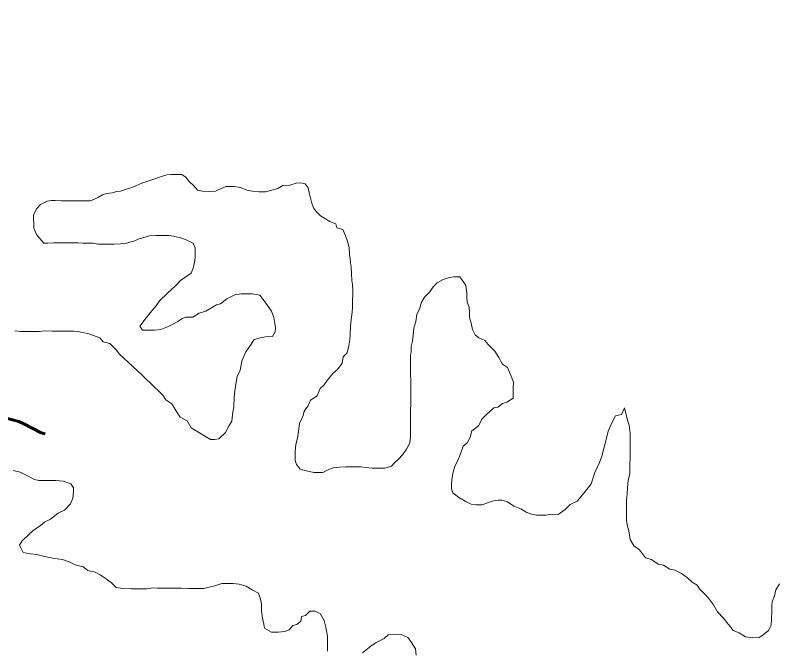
# Model space of a CAD drawing. Extents: x -1643653 to 4543381, y 1624270 to 13878484.
# Drawn here: x 803100.3 to 803482.2, y 9015740.2 to 9016058.2 of the extents above; entities that cross this region are included whole.
import ezdxf

# ---------------------------------------------------------------- set-up
doc = ezdxf.new("R2010")
doc.units = 0
doc.header["$LTSCALE"] = 200
doc.linetypes.add('LONG_DASH_SHORT_DASH', pattern=[9.9, 6, -1.2, 1.5, -1.2])
doc.layers.add('1', color=7, linetype='Continuous', lineweight=13)

msp = doc.modelspace()

# ---------------------------------------------------------------- linework, layer by layer
at = {"layer": '1'}
for points in [[(803197.6, 9015969.7), (803194.4, 9015969.9), (803191.9, 9015970.4), (803189.9, 9015972.5), (803187.7, 9015974.7), (803186.2, 9015976.7), (803183.9, 9015978.2), (803180.7, 9015978.3), (803178.4, 9015978.3), (803176.4, 9015978.1), (803173.7, 9015977.3), (803170.4, 9015976.1), (803166.9, 9015974.9), (803163.9, 9015973.9), (803160.9, 9015972.6), (803158.9, 9015971.7), (803156.1, 9015970.9), (803153.1, 9015969.9), (803151.1, 9015969.7), (803149.1, 9015969), (803146.1, 9015968.7), (803144.1, 9015968), (803142.1, 9015966.8), (803140.1, 9015965.8), (803138.1, 9015965), (803136.1, 9015965.1), (803134.1, 9015965.1), (803131.6, 9015965.1), (803128.3, 9015965.1), (803125.3, 9015965.1), (803123.3, 9015965.1), (803120.3, 9015965.2), (803118.3, 9015965.2), (803116.3, 9015964.9), (803113, 9015963.2), (803111.1, 9015961.1), (803109.5, 9015958)], [(803197.6, 9015969.7), (803194.4, 9015969.9), (803191.9, 9015970.4), (803189.9, 9015972.5), (803187.7, 9015974.7), (803186.2, 9015976.7), (803183.9, 9015978.2), (803180.7, 9015978.3), (803178.4, 9015978.3), (803176.4, 9015978.1), (803173.7, 9015977.3), (803170.4, 9015976.1), (803166.9, 9015974.9), (803163.9, 9015973.9), (803160.9, 9015972.6), (803158.9, 9015971.7), (803156.1, 9015970.9), (803153.1, 9015969.9), (803151.1, 9015969.7), (803149.1, 9015969), (803146.1, 9015968.7), (803144.1, 9015968), (803142.1, 9015966.8), (803140.1, 9015965.8), (803138.1, 9015965), (803136.1, 9015965.1), (803134.1, 9015965.1), (803131.6, 9015965.1), (803128.3, 9015965.1), (803125.3, 9015965.1), (803123.3, 9015965.1), (803120.3, 9015965.2), (803118.3, 9015965.2), (803116.3, 9015964.9), (803113, 9015963.2), (803111.1, 9015961.1), (803109.5, 9015958)], [(803299, 9015874.3), (803298.9, 9015870.1), (803298.9, 9015866.8), (803298.9, 9015863.1), (803298.8, 9015859.8), (803298.8, 9015853.3), (803298.8, 9015849.6), (803298.7, 9015846.6), (803298.5, 9015843.6), (803296.8, 9015840.4), (803295, 9015837.7), (803292.6, 9015835.1), (803290.6, 9015833.3), (803289.2, 9015831.8), (803285.9, 9015830.9), (803282.6, 9015830.9), (803279.6, 9015830.9), (803276.4, 9015831.2), (803273.9, 9015831.5), (803270.9, 9015831.5), (803268.1, 9015831.5), (803266.1, 9015831.5), (803263.1, 9015831.3), (803259.8, 9015831), (803257.8, 9015830.1), (803254.8, 9015828.6), (803252.3, 9015828.6), (803250.3, 9015828.6), (803248.1, 9015829.1), (803245.8, 9015829.6), (803243.3, 9015830.4), (803241.6, 9015832.7), (803240.9, 9015834.7), (803240.9, 9015836.9), (803240.9, 9015839.2), (803241.2, 9015842.7), (803242, 9015845.9), (803242.5, 9015849.4), (803243, 9015853.2), (803244.8, 9015857.2), (803245.3, 9015859.4), (803247.3, 9015861.9), (803248.6, 9015864.9), (803251.9, 9015867.1), (803253.4, 9015870.9), (803255.4, 9015872.6), (803256.9, 9015874.9), (803259.7, 9015878.4), (803262.2, 9015880.3), (803264.5, 9015883.6), (803265, 9015886.8), (803267, 9015888.8), (803267.8, 9015892.3), (803268.3, 9015895.3), (803268.4, 9015897.6), (803268.6, 9015902.1), (803268.9, 9015905.3), (803269.5, 9015909.1), (803269.7, 9015911.6), (803269.7, 9015915.3), (803269.8, 9015917.8), (803269.8, 9015920.1), (803269.6, 9015923.1), (803269.3, 9015925.1), (803269.1, 9015928.4), (803268.9, 9015931.9), (803268.6, 9015933.9), (803268.4, 9015935.9), (803268.2, 9015938.1), (803267.9, 9015941.6), (803267, 9015945.2), (803266.2, 9015947.4), (803264.8, 9015950.7), (803261.8, 9015951.5), (803261.3, 9015953.5), (803258.3, 9015954.7), (803256.1, 9015956), (803253.6, 9015957.5), (803251.6, 9015959.5), (803250.1, 9015961.5), (803249.1, 9015964.3), (803248.1, 9015968.3), (803247.4, 9015971.6), (803245.9, 9015973.6), (803243.7, 9015974.1), (803241.4, 9015973.9), (803238.2, 9015972.9), (803234.7, 9015972.7), (803232.2, 9015971.2), (803229.2, 9015970.4), (803225.9, 9015969.5), (803222.6, 9015969.5), (803219.4, 9015969.8), (803216.6, 9015970.3), (803213.4, 9015971.8), (803210.2, 9015972.3), (803208.2, 9015972.3), (803206.2, 9015972.3), (803204.1, 9015971.4), (803200.9, 9015969.9), (803197.6, 9015969.7)], [(803299, 9015874.3), (803298.9, 9015870.1), (803298.9, 9015866.8), (803298.9, 9015863.1), (803298.8, 9015859.8), (803298.8, 9015853.3), (803298.8, 9015849.6), (803298.7, 9015846.6), (803298.5, 9015843.6), (803296.8, 9015840.4), (803295, 9015837.7), (803292.6, 9015835.1), (803290.6, 9015833.3), (803289.2, 9015831.8), (803285.9, 9015830.9), (803282.6, 9015830.9), (803279.6, 9015830.9), (803276.4, 9015831.2), (803273.9, 9015831.5), (803270.9, 9015831.5), (803268.1, 9015831.5), (803266.1, 9015831.5), (803263.1, 9015831.3), (803259.8, 9015831), (803257.8, 9015830.1), (803254.8, 9015828.6), (803252.3, 9015828.6), (803250.3, 9015828.6), (803248.1, 9015829.1), (803245.8, 9015829.6), (803243.3, 9015830.4), (803241.6, 9015832.7), (803240.9, 9015834.7), (803240.9, 9015836.9), (803240.9, 9015839.2), (803241.2, 9015842.7), (803242, 9015845.9), (803242.5, 9015849.4), (803243, 9015853.2), (803244.8, 9015857.2), (803245.3, 9015859.4), (803247.3, 9015861.9), (803248.6, 9015864.9), (803251.9, 9015867.1), (803253.4, 9015870.9), (803255.4, 9015872.6), (803256.9, 9015874.9), (803259.7, 9015878.4), (803262.2, 9015880.3), (803264.5, 9015883.6), (803265, 9015886.8), (803267, 9015888.8), (803267.8, 9015892.3), (803268.3, 9015895.3), (803268.4, 9015897.6), (803268.6, 9015902.1), (803268.9, 9015905.3), (803269.5, 9015909.1), (803269.7, 9015911.6), (803269.7, 9015915.3), (803269.8, 9015917.8), (803269.8, 9015920.1), (803269.6, 9015923.1), (803269.3, 9015925.1), (803269.1, 9015928.4), (803268.9, 9015931.9), (803268.6, 9015933.9), (803268.4, 9015935.9), (803268.2, 9015938.1), (803267.9, 9015941.6), (803267, 9015945.2), (803266.2, 9015947.4), (803264.8, 9015950.7), (803261.8, 9015951.5), (803261.3, 9015953.5), (803258.3, 9015954.7), (803256.1, 9015956), (803253.6, 9015957.5), (803251.6, 9015959.5), (803250.1, 9015961.5), (803249.1, 9015964.3), (803248.1, 9015968.3), (803247.4, 9015971.6), (803245.9, 9015973.6), (803243.7, 9015974.1), (803241.4, 9015973.9), (803238.2, 9015972.9), (803234.7, 9015972.7), (803232.2, 9015971.2), (803229.2, 9015970.4), (803225.9, 9015969.5), (803222.6, 9015969.5), (803219.4, 9015969.8), (803216.6, 9015970.3), (803213.4, 9015971.8), (803210.2, 9015972.3), (803208.2, 9015972.3), (803206.2, 9015972.3), (803204.1, 9015971.4), (803200.9, 9015969.9), (803197.6, 9015969.7)], [(803109.5, 9015958), (803109.7, 9015951.3), (803110.9, 9015948.2), (803112.7, 9015946.2), (803114.6, 9015943.7), (803116.6, 9015943.7), (803119.6, 9015943.9), (803121.6, 9015943.9), (803125.2, 9015943.9), (803129.2, 9015943.9), (803131.9, 9015943.9), (803134.2, 9015943.8), (803136.4, 9015943.8), (803139.4, 9015943.8), (803141.7, 9015943.3), (803143.7, 9015943.3), (803147.2, 9015943.2), (803149.9, 9015943.2), (803153.2, 9015943.5), (803156.4, 9015943.7), (803158.4, 9015944.4), (803160.4, 9015944.9), (803162.4, 9015945.9), (803164.4, 9015946.4), (803167.7, 9015947.4), (803170.9, 9015947.6), (803173.2, 9015947.6), (803177.5, 9015947.6), (803179.7, 9015947.3), (803183.9, 9015946.3), (803186.2, 9015945.5), (803189.7, 9015943.7), (803190.7, 9015941.5), (803190.6, 9015939.5), (803190.6, 9015937), (803190.4, 9015935), (803189.8, 9015931.7), (803188.6, 9015928.7), (803185.5, 9015926.5), (803183.3, 9015925), (803181, 9015922.6), (803176.7, 9015918.7), (803172.8, 9015914.8), (803171, 9015912.3), (803168, 9015908.8), (803166, 9015906.3), (803162.9, 9015902.1), (803164.2, 9015900.1), (803166.2, 9015900.1), (803168.2, 9015900.1), (803170.2, 9015900.1), (803173.4, 9015900.5), (803176.7, 9015901.8), (803178.7, 9015902.8), (803182.2, 9015904.7), (803184.2, 9015906), (803186.2, 9015906.7), (803189.5, 9015906.7), (803192.7, 9015908.7), (803196, 9015909.7), (803199.3, 9015911.6), (803201.3, 9015912.9), (803203.3, 9015913.4), (803206.6, 9015915.8), (803210.6, 9015917.8), (803213.8, 9015918.3), (803217.1, 9015918.3), (803219.3, 9015918.3), (803223.1, 9015917.7), (803224.8, 9015915.5), (803227, 9015912.5), (803229, 9015909.7), (803230.2, 9015906.4), (803230.7, 9015903.4), (803231, 9015901.2), (803230.9, 9015899.2), (803229.4, 9015896.9), (803225.9, 9015896.7), (803223.4, 9015896.2), (803220.2, 9015895.5), (803218.4, 9015892.5), (803216.1, 9015889.2), (803214.1, 9015884.5), (803213.3, 9015880), (803211.8, 9015876.8), (803211, 9015873), (803210.5, 9015869.5), (803210.2, 9015866.5), (803210.1, 9015861.7), (803209.6, 9015859), (803209.1, 9015854.5), (803207.8, 9015852.2), (803205.8, 9015848.8), (803202.5, 9015845.5), (803200.3, 9015845.3), (803198.3, 9015845.3), (803195, 9015847.3), (803192, 9015849.1), (803188.6, 9015851.1), (803186.6, 9015854.6), (803183.1, 9015856.4)], [(803109.5, 9015958), (803109.7, 9015951.3), (803110.9, 9015948.2), (803112.7, 9015946.2), (803114.6, 9015943.7), (803116.6, 9015943.7), (803119.6, 9015943.9), (803121.6, 9015943.9), (803125.2, 9015943.9), (803129.2, 9015943.9), (803131.9, 9015943.9), (803134.2, 9015943.8), (803136.4, 9015943.8), (803139.4, 9015943.8), (803141.7, 9015943.3), (803143.7, 9015943.3), (803147.2, 9015943.2), (803149.9, 9015943.2), (803153.2, 9015943.5), (803156.4, 9015943.7), (803158.4, 9015944.4), (803160.4, 9015944.9), (803162.4, 9015945.9), (803164.4, 9015946.4), (803167.7, 9015947.4), (803170.9, 9015947.6), (803173.2, 9015947.6), (803177.5, 9015947.6), (803179.7, 9015947.3), (803183.9, 9015946.3), (803186.2, 9015945.5), (803189.7, 9015943.7), (803190.7, 9015941.5), (803190.6, 9015939.5), (803190.6, 9015937), (803190.4, 9015935), (803189.8, 9015931.7), (803188.6, 9015928.7), (803185.5, 9015926.5), (803183.3, 9015925), (803181, 9015922.6), (803176.7, 9015918.7), (803172.8, 9015914.8), (803171, 9015912.3), (803168, 9015908.8), (803166, 9015906.3), (803162.9, 9015902.1), (803164.2, 9015900.1), (803166.2, 9015900.1), (803168.2, 9015900.1), (803170.2, 9015900.1), (803173.4, 9015900.5), (803176.7, 9015901.8), (803178.7, 9015902.8), (803182.2, 9015904.7), (803184.2, 9015906), (803186.2, 9015906.7), (803189.5, 9015906.7), (803192.7, 9015908.7), (803196, 9015909.7), (803199.3, 9015911.6), (803201.3, 9015912.9), (803203.3, 9015913.4), (803206.6, 9015915.8), (803210.6, 9015917.8), (803213.8, 9015918.3), (803217.1, 9015918.3), (803219.3, 9015918.3), (803223.1, 9015917.7), (803224.8, 9015915.5), (803227, 9015912.5), (803229, 9015909.7), (803230.2, 9015906.4), (803230.7, 9015903.4), (803231, 9015901.2), (803230.9, 9015899.2), (803229.4, 9015896.9), (803225.9, 9015896.7), (803223.4, 9015896.2), (803220.2, 9015895.5), (803218.4, 9015892.5), (803216.1, 9015889.2), (803214.1, 9015884.5), (803213.3, 9015880), (803211.8, 9015876.8), (803211, 9015873), (803210.5, 9015869.5), (803210.2, 9015866.5), (803210.1, 9015861.7), (803209.6, 9015859), (803209.1, 9015854.5), (803207.8, 9015852.2), (803205.8, 9015848.8), (803202.5, 9015845.5), (803200.3, 9015845.3), (803198.3, 9015845.3), (803195, 9015847.3), (803192, 9015849.1), (803188.6, 9015851.1), (803186.6, 9015854.6), (803183.1, 9015856.4)], [(803406.3, 9015861.2), (803404.8, 9015857.7), (803401.7, 9015857.1), (803400.1, 9015853.9), (803398.1, 9015849.4), (803398.1, 9015849.4), (803396.8, 9015844.6), (803396.8, 9015844.6), (803396.8, 9015844.6), (803394.9, 9015836.9), (803394.9, 9015836.9), (803393.7, 9015833.7), (803391.4, 9015828.6), (803389.5, 9015822.9), (803386, 9015818.4), (803382.5, 9015814.2), (803378.9, 9015812.6), (803376.4, 9015810.1), (803372.9, 9015807.5), (803369.7, 9015807.8), (803366.7, 9015807.3), (803364.7, 9015807.3), (803362, 9015807.3), (803359.5, 9015807.8), (803357.2, 9015808.6), (803354.2, 9015810.4), (803350.7, 9015811.7), (803347.5, 9015813.9), (803344.8, 9015814.7), (803342.8, 9015814.7), (803340.5, 9015814.5), (803337.5, 9015813.5), (803334.7, 9015812.5), (803331.7, 9015812.5), (803329.2, 9015812.8), (803326.2, 9015814.3), (803323, 9015816.1), (803320, 9015818.4), (803319.3, 9015820.4), (803319.3, 9015822.4), (803319.6, 9015824.9), (803320.1, 9015828.4), (803321.1, 9015831.9), (803322.4, 9015834.4), (803323.9, 9015838.1), (803325.2, 9015841.9), (803327.2, 9015843.6), (803328.8, 9015846.4), (803329.5, 9015849.6), (803333, 9015852.1), (803334.8, 9015855.6), (803336.8, 9015857.6), (803340.6, 9015861.1), (803342.6, 9015861.5), (803344.9, 9015863.3), (803347.1, 9015864), (803350.4, 9015866), (803350.4, 9015869.2), (803350.4, 9015871.2), (803350.5, 9015874), (803349, 9015877.8), (803347.5, 9015881.3), (803345, 9015883.1), (803343.1, 9015886.3), (803341.1, 9015889.6), (803337.8, 9015892.9), (803336.1, 9015894.9), (803333.1, 9015896.2), (803331.3, 9015897.8), (803329.9, 9015900.5), (803329.2, 9015903.6), (803328.4, 9015906.5), (803328.4, 9015909.2), (803328.2, 9015911.6), (803327.2, 9015914.2), (803327, 9015916.7), (803327.1, 9015918.7), (803326.6, 9015922.5), (803325.3, 9015924.5), (803323.6, 9015926.8), (803320.6, 9015926.8), (803318.3, 9015926.5), (803315.1, 9015925.6), (803312.1, 9015923.8), (803310.1, 9015921.8), (803308.5, 9015919.3), (803305.8, 9015916.6), (803304.2, 9015913.9), (803303.5, 9015910.9), (803302, 9015908.1), (803301.4, 9015904.4), (803300.4, 9015901.1), (803300.1, 9015897.6), (803299.8, 9015894.6), (803299.1, 9015891.9), (803299.1, 9015889.4), (803298.8, 9015887.4), (803298.8, 9015884.4), (803298.8, 9015881.6), (803298.7, 9015878.6), (803299, 9015874.3)], [(803406.3, 9015861.2), (803404.8, 9015857.7), (803401.7, 9015857.1), (803400.1, 9015853.9), (803398.1, 9015849.4), (803398.1, 9015849.4), (803396.8, 9015844.6), (803396.8, 9015844.6), (803396.8, 9015844.6), (803394.9, 9015836.9), (803394.9, 9015836.9), (803393.7, 9015833.7), (803391.4, 9015828.6), (803389.5, 9015822.9), (803386, 9015818.4), (803382.5, 9015814.2), (803378.9, 9015812.6), (803376.4, 9015810.1), (803372.9, 9015807.5), (803369.7, 9015807.8), (803366.7, 9015807.3), (803364.7, 9015807.3), (803362, 9015807.3), (803359.5, 9015807.8), (803357.2, 9015808.6), (803354.2, 9015810.4), (803350.7, 9015811.7), (803347.5, 9015813.9), (803344.8, 9015814.7), (803342.8, 9015814.7), (803340.5, 9015814.5), (803337.5, 9015813.5), (803334.7, 9015812.5), (803331.7, 9015812.5), (803329.2, 9015812.8), (803326.2, 9015814.3), (803323, 9015816.1), (803320, 9015818.4), (803319.3, 9015820.4), (803319.3, 9015822.4), (803319.6, 9015824.9), (803320.1, 9015828.4), (803321.1, 9015831.9), (803322.4, 9015834.4), (803323.9, 9015838.1), (803325.2, 9015841.9), (803327.2, 9015843.6), (803328.8, 9015846.4), (803329.5, 9015849.6), (803333, 9015852.1), (803334.8, 9015855.6), (803336.8, 9015857.6), (803340.6, 9015861.1), (803342.6, 9015861.5), (803344.9, 9015863.3), (803347.1, 9015864), (803350.4, 9015866), (803350.4, 9015869.2), (803350.4, 9015871.2), (803350.5, 9015874), (803349, 9015877.8), (803347.5, 9015881.3), (803345, 9015883.1), (803343.1, 9015886.3), (803341.1, 9015889.6), (803337.8, 9015892.9), (803336.1, 9015894.9), (803333.1, 9015896.2), (803331.3, 9015897.8), (803329.9, 9015900.5), (803329.2, 9015903.6), (803328.4, 9015906.5), (803328.4, 9015909.2), (803328.2, 9015911.6), (803327.2, 9015914.2), (803327, 9015916.7), (803327.1, 9015918.7), (803326.6, 9015922.5), (803325.3, 9015924.5), (803323.6, 9015926.8), (803320.6, 9015926.8), (803318.3, 9015926.5), (803315.1, 9015925.6), (803312.1, 9015923.8), (803310.1, 9015921.8), (803308.5, 9015919.3), (803305.8, 9015916.6), (803304.2, 9015913.9), (803303.5, 9015910.9), (803302, 9015908.1), (803301.4, 9015904.4), (803300.4, 9015901.1), (803300.1, 9015897.6), (803299.8, 9015894.6), (803299.1, 9015891.9), (803299.1, 9015889.4), (803298.8, 9015887.4), (803298.8, 9015884.4), (803298.8, 9015881.6), (803298.7, 9015878.6), (803299, 9015874.3)], [(803183.1, 9015856.4), (803180.9, 9015859.7), (803178.9, 9015863.2), (803175.9, 9015865.2), (803174.4, 9015867.5), (803172.4, 9015869.5), (803170.2, 9015871.5), (803164.1, 9015877.5), (803157, 9015884.1), (803152.7, 9015888.1), (803151, 9015890.2), (803147.8, 9015893.4), (803144.5, 9015894.2), (803142.8, 9015896.2), (803139.6, 9015897.5), (803137.3, 9015898.3), (803134.1, 9015899), (803131.8, 9015899.5), (803129.6, 9015899.6), (803127.6, 9015899.6), (803125.1, 9015899.6), (803122.1, 9015899.6), (803118.8, 9015899.6), (803115.1, 9015899.7), (803112.3, 9015899.4), (803109.1, 9015899.4), (803105.8, 9015899.5), (803103.1, 9015899.5), (803100.1, 9015899.8)], [(803183.1, 9015856.4), (803180.9, 9015859.7), (803178.9, 9015863.2), (803175.9, 9015865.2), (803174.4, 9015867.5), (803172.4, 9015869.5), (803170.2, 9015871.5), (803164.1, 9015877.5), (803157, 9015884.1), (803152.7, 9015888.1), (803151, 9015890.2), (803147.8, 9015893.4), (803144.5, 9015894.2), (803142.8, 9015896.2), (803139.6, 9015897.5), (803137.3, 9015898.3), (803134.1, 9015899), (803131.8, 9015899.5), (803129.6, 9015899.6), (803127.6, 9015899.6), (803125.1, 9015899.6), (803122.1, 9015899.6), (803118.8, 9015899.6), (803115.1, 9015899.7), (803112.3, 9015899.4), (803109.1, 9015899.4), (803105.8, 9015899.5), (803103.1, 9015899.5), (803100.1, 9015899.8)], [(803484, 9015772.8), (803482.2, 9015769.8), (803481.5, 9015766.8), (803480.4, 9015763.8), (803480.2, 9015761.8), (803480.2, 9015759), (803480.1, 9015755), (803479.8, 9015752), (803478.6, 9015749.3), (803475.8, 9015747.1), (803473.8, 9015745.8), (803470.5, 9015745.6), (803467, 9015746.1), (803463.8, 9015748.1), (803460.8, 9015749.4), (803459.3, 9015751.4), (803457.6, 9015753.4), (803455.9, 9015755.5), (803452.9, 9015758.7), (803450.9, 9015762.2), (803448.4, 9015765.5), (803446.5, 9015767.5), (803444, 9015770.1), (803442.7, 9015772.1), (803440.2, 9015773.6), (803437.8, 9015775.8), (803434.8, 9015777.9), (803431.5, 9015779.6), (803429, 9015780.2), (803425.8, 9015782.2), (803423.1, 9015782.7), (803419.8, 9015785), (803416.8, 9015785.8), (803415.3, 9015787.8), (803413.8, 9015789.8), (803410.9, 9015791.8), (803409.1, 9015795.1), (803408.4, 9015799.3), (803407.7, 9015801.6), (803407.2, 9015804.8), (803407.2, 9015807.3), (803407.3, 9015811.1), (803407.3, 9015814.6), (803407.6, 9015817.9), (803407.8, 9015821.1), (803408.1, 9015824.6), (803408.9, 9015828.1), (803408.9, 9015831.4), (803408.9, 9015833.4), (803409, 9015835.4), (803409, 9015837.4), (803409, 9015839.4), (803409, 9015842.6), (803409, 9015846.4), (803409, 9015848.4), (803408.6, 9015852.4), (803407.8, 9015854.9), (803406.3, 9015861.2)], [(803484, 9015772.8), (803482.2, 9015769.8), (803481.5, 9015766.8), (803480.4, 9015763.8), (803480.2, 9015761.8), (803480.2, 9015759), (803480.1, 9015755), (803479.8, 9015752), (803478.6, 9015749.3), (803475.8, 9015747.1), (803473.8, 9015745.8), (803470.5, 9015745.6), (803467, 9015746.1), (803463.8, 9015748.1), (803460.8, 9015749.4), (803459.3, 9015751.4), (803457.6, 9015753.4), (803455.9, 9015755.5), (803452.9, 9015758.7), (803450.9, 9015762.2), (803448.4, 9015765.5), (803446.5, 9015767.5), (803444, 9015770.1), (803442.7, 9015772.1), (803440.2, 9015773.6), (803437.8, 9015775.8), (803434.8, 9015777.9), (803431.5, 9015779.6), (803429, 9015780.2), (803425.8, 9015782.2), (803423.1, 9015782.7), (803419.8, 9015785), (803416.8, 9015785.8), (803415.3, 9015787.8), (803413.8, 9015789.8), (803410.9, 9015791.8), (803409.1, 9015795.1), (803408.4, 9015799.3), (803407.7, 9015801.6), (803407.2, 9015804.8), (803407.2, 9015807.3), (803407.3, 9015811.1), (803407.3, 9015814.6), (803407.6, 9015817.9), (803407.8, 9015821.1), (803408.1, 9015824.6), (803408.9, 9015828.1), (803408.9, 9015831.4), (803408.9, 9015833.4), (803409, 9015835.4), (803409, 9015837.4), (803409, 9015839.4), (803409, 9015842.6), (803409, 9015846.4), (803409, 9015848.4), (803408.6, 9015852.4), (803407.8, 9015854.9), (803406.3, 9015861.2)], [(803099.2, 9015829.7), (803102.7, 9015828.9), (803106.4, 9015826.9), (803109.9, 9015825.1), (803112.2, 9015824.6), (803114.9, 9015824.6), (803117.4, 9015824.6), (803120.7, 9015824.6), (803124.4, 9015824.3), (803128.2, 9015823), (803129.6, 9015821), (803129.6, 9015819), (803129.3, 9015815.7), (803128.1, 9015813), (803125.1, 9015809.8), (803121.8, 9015808.3), (803118, 9015805.3), (803115, 9015803.8), (803113, 9015802.1), (803109.2, 9015799.3), (803107.2, 9015797.6), (803103.7, 9015794.4), (803102.5, 9015792.2), (803102.5, 9015792.2), (803102.5, 9015792.2), (803104.3, 9015788.5), (803108, 9015787.8), (803111.2, 9015787.5), (803115, 9015786.5), (803120, 9015785.5), (803124, 9015785), (803127.4, 9015783.8), (803130.4, 9015782.3), (803134.4, 9015781.3), (803136.7, 9015779.5), (803140.4, 9015778.6), (803142.9, 9015777.3), (803145.9, 9015775.3)], [(803145.9, 9015775.3), (803148.6, 9015773.3), (803151, 9015771), (803154.3, 9015770.5), (803158.3, 9015770.2), (803161, 9015770.2), (803164.3, 9015770.2), (803166.3, 9015770.2), (803169.8, 9015770.7), (803171.8, 9015770.6), (803176, 9015770.6), (803178, 9015770.6), (803181.3, 9015770.6), (803183.8, 9015770.6), (803187.5, 9015770.5), (803190, 9015770.5), (803195, 9015770.5), (803197, 9015771), (803200.5, 9015771.7), (803204.1, 9015772.9), (803207.8, 9015772.9), (803209.8, 9015772.9), (803212.8, 9015772.6), (803216.3, 9015771.6), (803219.3, 9015769.8), (803222.5, 9015768.1), (803223.5, 9015765), (803224, 9015762.5), (803224, 9015759.3), (803224.4, 9015755.5), (803225.2, 9015752.5), (803225.4, 9015750.5), (803228.9, 9015748.5), (803232.4, 9015748.5), (803235.6, 9015748.9), (803237.9, 9015749.7), (803239.7, 9015751.9), (803241.7, 9015752.4), (803243.7, 9015754.1), (803244, 9015756.4), (803246, 9015756.9), (803248.2, 9015759.1), (803250.7, 9015759.1), (803253.5, 9015757.8), (803255.4, 9015754.3), (803256.2, 9015751.1), (803256.6, 9015749.1), (803257.1, 9015746.5), (803257.1, 9015744.3), (803257.1, 9015741), (803257.1, 9015739)], [(803274.6, 9015738.2), (803278.8, 9015741.4), (803281.6, 9015743.4), (803285.6, 9015745.3), (803287.6, 9015747.1), (803290.9, 9015747.3), (803294.4, 9015747.1), (803297.4, 9015745.8), (803298.9, 9015743.8), (803301.3, 9015740.2), (803301.6, 9015737)]]:
    msp.add_lwpolyline(points, dxfattribs=at)
at = {"layer": '1', "linetype": 'LONG_DASH_SHORT_DASH', "lineweight": 60}
msp.add_lwpolyline([(803115.4, 9015848.1), (803113.3, 9015848.5), (803104.6, 9015853.1), (803102.1, 9015854.3), (803095.8, 9015855.9)], dxfattribs=at)
at = {"layer": '1', "lineweight": 25}
msp.add_spline([(814781, 9009175.5), (814787.2, 9009173.4), (814796.9, 9009173.4), (814799.4, 9009172.4), (814805.1, 9009174.5), (814805.6, 9009176.5), (814811.7, 9009179.5), (814811.7, 9009179.5), (814801.5, 9009181), (814790.7, 9009181.5), (814784.1, 9009183.1), (814777.4, 9009185.1), (814778.4, 9009175.5)], degree=3, dxfattribs=at)

doc.saveas('drawing.dxf')
